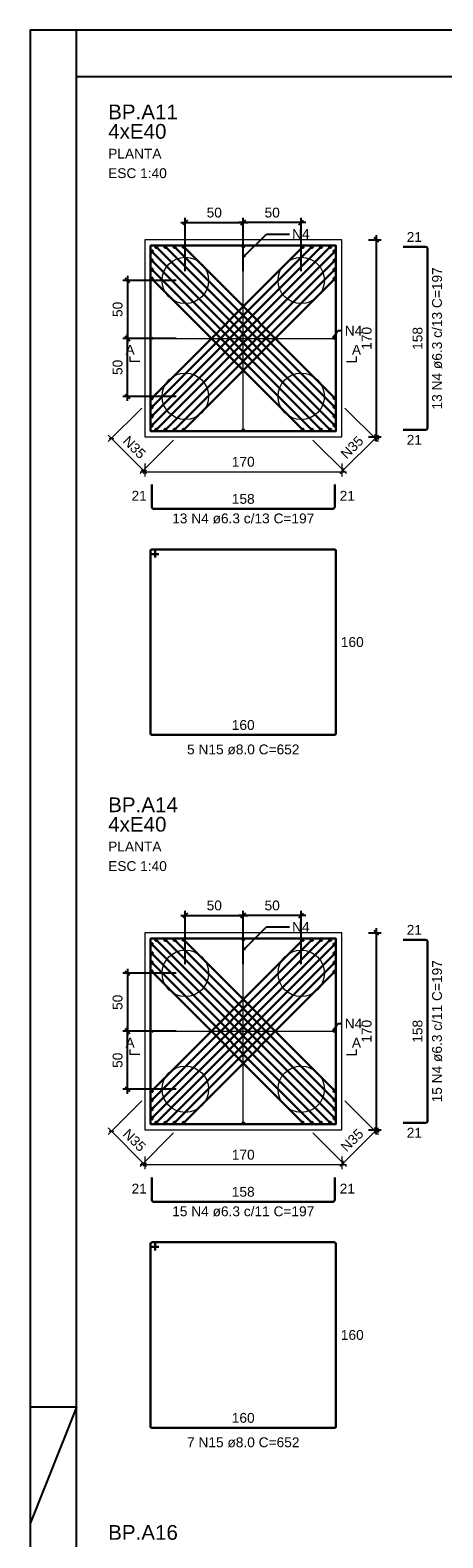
# Model space of a CAD drawing. Header units: millimetres. Extents: x 10 to 1250, y -62 to 528.
# Tile 777 of 909: x 701.55 to 710.46, y 95.43 to 127.93. Entities that reach past the tile are written whole.
import ezdxf

# ---------------------------------------------------------------- set-up
doc = ezdxf.new("R2010")
doc.units = ezdxf.units.MM
doc.header["$LTSCALE"] = 0.05
for name, color, linetype, lineweight in [('Descrição da armadura', 7, 'Continuous', 5), ('DT-Arm de distribuição', 5, 'Continuous', 5), ('DT-Barras na forma', 2, 'Continuous', 30), ('DT-Barras rebatidas', 2, 'Continuous', 30), ('DT-Cotas', 9, 'Continuous', 5), ('DT-Forma', 5, 'Continuous', 5), ('DT-Textos', 7, 'Continuous', 5), ('DT-Título', 3, 'Continuous', 20), ('Textos armaduras', 7, 'Continuous', 5)]:
    doc.layers.add(name, color=color, linetype=linetype, lineweight=lineweight)
doc.layers.add('FOLHA_PADRÃO', color=7, linetype='Continuous')
doc.styles.add('Arial', font='arial.ttf')
doc.styles.get("Standard").update_dxf_attribs({"font": 'arial.ttf'})
doc.dimstyles.get("Standard").update_dxf_attribs({"dimtxt": 0.18, "dimasz": 0.18, "dimexe": 0.18, "dimexo": 0.0625, "dimgap": 0.1, "dimtad": 1, "dimzin": 0, "dimdsep": 46, "dimtxsty": 'Standard', "dimblk": 'OBLIQUE', "dimcen": 0.1, "dimadec": 0, "dimazin": 0, "dimtfac": 1, "dimtofl": 0, "dimtmove": 0, "dimatfit": 3, "dimldrblk": 'OBLIQUE', "dimfxl": 1, "dimtolj": 1, "dimtzin": 0, "dimarcsym": 1})
doc.dimstyles.new('UM_40.000000', dxfattribs={"dimtxt": 0.18, "dimasz": 0.1, "dimexe": 0.1, "dimexo": 0.2, "dimgap": 0, "dimtad": 1, "dimtih": 1, "dimtoh": 1, "dimdec": 1, "dimlfac": 40, "dimzin": 0, "dimdsep": 46, "dimtxsty": 'Standard', "dimcen": 0.09, "dimdle": 0.1, "dimadec": 1, "dimazin": 2, "dimtfac": 1, "dimtdec": 4, "dimtofl": 0, "dimtmove": 0, "dimatfit": 3, "dimfxl": 1, "dimtolj": 1, "dimarcsym": 0})

# ---------------------------------------------------------------- blocks, each defined once
blk = doc.blocks.new('_Oblique')
at = {"color": 0, "linetype": 'ByBlock', "lineweight": -2}
blk.add_line((-0.5, -0.5), (0.5, 0.5), dxfattribs=at)
blk = doc.blocks.new('*D1022')
at = {"layer": 'Defpoints', "color": 0, "transparency": 16777216}
for p in [(706.148, 123.787), (704.898, 122.537), (706.148, 122.537)]:
    blk.add_point(p, dxfattribs=at)
at = {"layer": 'DT-Cotas', "color": 0, "lineweight": -2, "transparency": 16777216}
for p, q in [((704.898, 122.737), (704.898, 123.887)), ((706.148, 122.737), (706.148, 123.887)), ((704.798, 123.787), (706.248, 123.787))]:
    blk.add_line(p, q, dxfattribs=at)
at = {"layer": 'DT-Cotas', "color": 0, "lineweight": -2, "transparency": 16777216, "xscale": 0.1, "yscale": 0.1, "zscale": 0.1, "rotation": 180}
blk.add_blockref('_Oblique', (704.898, 123.787), dxfattribs=at)
at = {"layer": 'DT-Cotas', "color": 0, "lineweight": -2, "transparency": 16777216, "xscale": 0.1, "yscale": 0.1, "zscale": 0.1}
blk.add_blockref('_Oblique', (706.148, 123.787), dxfattribs=at)
at = {"layer": 'DT-Cotas', "transparency": 16777216, "insert": (705.523, 123.998), "char_height": 0.2118, "attachment_point": 5, "rotation": 0.0057, "style": 'Arial'}
blk.add_mtext('\\A1;50', dxfattribs=at)
blk = doc.blocks.new('*D1023')
at = {"layer": 'Defpoints', "color": 0, "transparency": 16777216}
for p in [(706.148, 123.787), (706.148, 122.537), (707.398, 122.537)]:
    blk.add_point(p, dxfattribs=at)
at = {"layer": 'DT-Cotas', "color": 0, "lineweight": -2, "transparency": 16777216}
for p, q in [((706.148, 122.737), (706.148, 123.887)), ((707.398, 122.737), (707.398, 123.887)), ((707.498, 123.787), (706.048, 123.787))]:
    blk.add_line(p, q, dxfattribs=at)
at = {"layer": 'DT-Cotas', "color": 0, "lineweight": -2, "transparency": 16777216, "xscale": 0.1, "yscale": 0.1, "zscale": 0.1, "rotation": 180}
blk.add_blockref('_Oblique', (706.148, 123.787), dxfattribs=at)
at = {"layer": 'DT-Cotas', "color": 0, "lineweight": -2, "transparency": 16777216, "xscale": 0.1, "yscale": 0.1, "zscale": 0.1}
blk.add_blockref('_Oblique', (707.398, 123.787), dxfattribs=at)
at = {"layer": 'DT-Cotas', "transparency": 16777216, "insert": (706.773, 123.998), "char_height": 0.2118, "attachment_point": 5, "rotation": 0.0057, "style": 'Arial'}
blk.add_mtext('\\A1;50', dxfattribs=at)
blk = doc.blocks.new('*D1024')
at = {"layer": 'Defpoints', "color": 0, "transparency": 16777216}
for p in [(704.898, 122.537), (703.648, 121.287), (704.898, 121.287)]:
    blk.add_point(p, dxfattribs=at)
at = {"layer": 'DT-Cotas', "color": 0, "lineweight": -2, "transparency": 16777216}
for p, q in [((703.648, 122.637), (703.648, 121.187)), ((704.698, 122.537), (703.548, 122.537)), ((704.698, 121.287), (703.548, 121.287))]:
    blk.add_line(p, q, dxfattribs=at)
at = {"layer": 'DT-Cotas', "color": 0, "lineweight": -2, "transparency": 16777216, "xscale": 0.1, "yscale": 0.1, "zscale": 0.1}
for p, rotation in [((703.648, 122.537), 90), ((703.648, 121.287), 270)]:
    blk.add_blockref('_Oblique', p, dxfattribs=dict(at, rotation=rotation))
at = {"layer": 'DT-Cotas', "transparency": 16777216, "insert": (703.437, 121.912), "char_height": 0.2118, "attachment_point": 5, "rotation": 90, "style": 'Arial'}
blk.add_mtext('\\A1;50', dxfattribs=at)
blk = doc.blocks.new('*D1025')
at = {"layer": 'Defpoints', "color": 0, "transparency": 16777216}
for p in [(703.648, 121.287), (704.898, 121.287), (704.898, 120.037)]:
    blk.add_point(p, dxfattribs=at)
at = {"layer": 'DT-Cotas', "color": 0, "lineweight": -2, "transparency": 16777216}
for p, q in [((704.698, 121.287), (703.548, 121.287)), ((703.648, 119.937), (703.648, 121.387)), ((704.698, 120.037), (703.548, 120.037))]:
    blk.add_line(p, q, dxfattribs=at)
at = {"layer": 'DT-Cotas', "color": 0, "lineweight": -2, "transparency": 16777216, "xscale": 0.1, "yscale": 0.1, "zscale": 0.1}
for p, rotation in [((703.648, 121.287), 90), ((703.648, 120.037), 270)]:
    blk.add_blockref('_Oblique', p, dxfattribs=dict(at, rotation=rotation))
at = {"layer": 'DT-Cotas', "transparency": 16777216, "insert": (703.437, 120.662), "char_height": 0.2118, "attachment_point": 5, "rotation": 90, "style": 'Arial'}
blk.add_mtext('\\A1;50', dxfattribs=at)
blk = doc.blocks.new('*D993')
at = {"layer": 'Defpoints', "color": 0, "transparency": 16777216}
for p in [(708.648, 123.412), (709.023, 123.412), (708.648, 119.162)]:
    blk.add_point(p, dxfattribs=at)
at = {"layer": 'DT-Cotas', "color": 0, "lineweight": -2, "transparency": 16777216}
for p, q in [((708.848, 123.412), (709.123, 123.412)), ((709.023, 119.062), (709.023, 123.512)), ((708.848, 119.162), (709.123, 119.162))]:
    blk.add_line(p, q, dxfattribs=at)
at = {"layer": 'DT-Cotas', "color": 0, "lineweight": -2, "transparency": 16777216, "xscale": 0.1, "yscale": 0.1, "zscale": 0.1}
for p, rotation in [((709.023, 123.412), 90), ((709.023, 119.162), 270)]:
    blk.add_blockref('_Oblique', p, dxfattribs=dict(at, rotation=rotation))
at = {"layer": 'DT-Cotas', "transparency": 16777216, "insert": (708.812, 121.287), "char_height": 0.2118, "attachment_point": 5, "rotation": 90, "style": 'Arial'}
blk.add_mtext('\\A1;170', dxfattribs=at)
blk = doc.blocks.new('*D1040')
at = {"layer": 'Defpoints', "color": 0, "transparency": 16777216}
for p in [(706.148, 108.847), (704.898, 107.597), (706.148, 107.597)]:
    blk.add_point(p, dxfattribs=at)
at = {"layer": 'DT-Cotas', "color": 0, "lineweight": -2, "transparency": 16777216}
for p, q in [((704.898, 107.797), (704.898, 108.947)), ((706.148, 107.797), (706.148, 108.947)), ((704.798, 108.847), (706.248, 108.847))]:
    blk.add_line(p, q, dxfattribs=at)
at = {"layer": 'DT-Cotas', "color": 0, "lineweight": -2, "transparency": 16777216, "xscale": 0.1, "yscale": 0.1, "zscale": 0.1, "rotation": 180}
blk.add_blockref('_Oblique', (704.898, 108.847), dxfattribs=at)
at = {"layer": 'DT-Cotas', "color": 0, "lineweight": -2, "transparency": 16777216, "xscale": 0.1, "yscale": 0.1, "zscale": 0.1}
blk.add_blockref('_Oblique', (706.148, 108.847), dxfattribs=at)
at = {"layer": 'DT-Cotas', "transparency": 16777216, "insert": (705.523, 109.059), "char_height": 0.2118, "attachment_point": 5, "rotation": 0.0057, "style": 'Arial'}
blk.add_mtext('\\A1;50', dxfattribs=at)
blk = doc.blocks.new('*D1041')
at = {"layer": 'Defpoints', "color": 0, "transparency": 16777216}
for p in [(706.148, 108.847), (706.148, 107.597), (707.398, 107.597)]:
    blk.add_point(p, dxfattribs=at)
at = {"layer": 'DT-Cotas', "color": 0, "lineweight": -2, "transparency": 16777216}
for p, q in [((706.148, 107.797), (706.148, 108.947)), ((707.398, 107.797), (707.398, 108.947)), ((707.498, 108.847), (706.048, 108.847))]:
    blk.add_line(p, q, dxfattribs=at)
at = {"layer": 'DT-Cotas', "color": 0, "lineweight": -2, "transparency": 16777216, "xscale": 0.1, "yscale": 0.1, "zscale": 0.1, "rotation": 180}
blk.add_blockref('_Oblique', (706.148, 108.847), dxfattribs=at)
at = {"layer": 'DT-Cotas', "color": 0, "lineweight": -2, "transparency": 16777216, "xscale": 0.1, "yscale": 0.1, "zscale": 0.1}
blk.add_blockref('_Oblique', (707.398, 108.847), dxfattribs=at)
at = {"layer": 'DT-Cotas', "transparency": 16777216, "insert": (706.773, 109.059), "char_height": 0.2118, "attachment_point": 5, "rotation": 0.0057, "style": 'Arial'}
blk.add_mtext('\\A1;50', dxfattribs=at)
blk = doc.blocks.new('*D1042')
at = {"layer": 'Defpoints', "color": 0, "transparency": 16777216}
for p in [(704.898, 107.597), (703.648, 106.347), (704.898, 106.347)]:
    blk.add_point(p, dxfattribs=at)
at = {"layer": 'DT-Cotas', "color": 0, "lineweight": -2, "transparency": 16777216}
for p, q in [((704.698, 107.597), (703.548, 107.597)), ((703.648, 107.697), (703.648, 106.247)), ((704.698, 106.347), (703.548, 106.347))]:
    blk.add_line(p, q, dxfattribs=at)
at = {"layer": 'DT-Cotas', "color": 0, "lineweight": -2, "transparency": 16777216, "xscale": 0.1, "yscale": 0.1, "zscale": 0.1}
for p, rotation in [((703.648, 107.597), 90), ((703.648, 106.347), 270)]:
    blk.add_blockref('_Oblique', p, dxfattribs=dict(at, rotation=rotation))
at = {"layer": 'DT-Cotas', "transparency": 16777216, "insert": (703.437, 106.972), "char_height": 0.2118, "attachment_point": 5, "rotation": 90, "style": 'Arial'}
blk.add_mtext('\\A1;50', dxfattribs=at)
blk = doc.blocks.new('*D1043')
at = {"layer": 'Defpoints', "color": 0, "transparency": 16777216}
for p in [(703.648, 106.347), (704.898, 106.347), (704.898, 105.097)]:
    blk.add_point(p, dxfattribs=at)
at = {"layer": 'DT-Cotas', "color": 0, "lineweight": -2, "transparency": 16777216}
for p, q in [((704.698, 106.347), (703.548, 106.347)), ((703.648, 104.997), (703.648, 106.447)), ((704.698, 105.097), (703.548, 105.097))]:
    blk.add_line(p, q, dxfattribs=at)
at = {"layer": 'DT-Cotas', "color": 0, "lineweight": -2, "transparency": 16777216, "xscale": 0.1, "yscale": 0.1, "zscale": 0.1}
for p, rotation in [((703.648, 106.347), 90), ((703.648, 105.097), 270)]:
    blk.add_blockref('_Oblique', p, dxfattribs=dict(at, rotation=rotation))
at = {"layer": 'DT-Cotas', "transparency": 16777216, "insert": (703.437, 105.722), "char_height": 0.2118, "attachment_point": 5, "rotation": 90, "style": 'Arial'}
blk.add_mtext('\\A1;50', dxfattribs=at)
blk = doc.blocks.new('*D1047')
at = {"layer": 'Defpoints', "color": 0, "transparency": 16777216}
for p in [(708.648, 108.472), (709.023, 108.472), (708.648, 104.222)]:
    blk.add_point(p, dxfattribs=at)
at = {"layer": 'DT-Cotas', "color": 0, "lineweight": -2, "transparency": 16777216}
for p, q in [((709.023, 104.122), (709.023, 108.572)), ((708.848, 108.472), (709.123, 108.472)), ((708.848, 104.222), (709.123, 104.222))]:
    blk.add_line(p, q, dxfattribs=at)
at = {"layer": 'DT-Cotas', "color": 0, "lineweight": -2, "transparency": 16777216, "xscale": 0.1, "yscale": 0.1, "zscale": 0.1}
for p, rotation in [((709.023, 108.472), 90), ((709.023, 104.222), 270)]:
    blk.add_blockref('_Oblique', p, dxfattribs=dict(at, rotation=rotation))
at = {"layer": 'DT-Cotas', "transparency": 16777216, "insert": (708.812, 106.347), "char_height": 0.2118, "attachment_point": 5, "rotation": 90, "style": 'Arial'}
blk.add_mtext('\\A1;170', dxfattribs=at)
blk = doc.blocks.new('A1')
at = {"layer": 'FOLHA_PADRÃO', "color": 1}
for q in [(-84.1, 27.2), (-84.1, 29.708)]:
    blk.add_line((-83.1, 29.708), q, dxfattribs=at)
at = {"layer": 'FOLHA_PADRÃO', "color": 1, "linetype": 'Continuous'}
for points in [[(-84.1, 0), (0, 0), (0, 59.4), (-84.1, 59.4), (-84.1, 0)], [(-83.1, 58.408), (-83.1, 59.4)], [(-83.1, 29.708), (-84.1, 29.708)]]:
    blk.add_lwpolyline(points, dxfattribs=at)
at = {"layer": 'FOLHA_PADRÃO', "color": 6, "linetype": 'Continuous'}
blk.add_lwpolyline([(-83.1, 58.4), (-1, 58.4), (-1, 1), (-83.1, 1), (-83.1, 58.4)], dxfattribs=at)

msp = doc.modelspace()

# ---------------------------------------------------------------- linework, layer by layer
at = {"layer": 'DT-Arm de distribuição'}
for p, q in [((706.1485, 119.3116), (706.1485, 123.2616)), ((704.1735, 121.2866), (708.1235, 121.2866)), ((706.1485, 104.3725), (706.1485, 108.3225)), ((704.1735, 106.3475), (708.1235, 106.3475))]:
    msp.add_line(p, q, dxfattribs=at)
for centre in [(706.1485, 123.2616), (704.1735, 121.2866), (708.1235, 121.2866), (706.1485, 119.3116), (706.1485, 108.3225), (704.1735, 106.3475), (708.1235, 106.3475), (706.1485, 104.3725)]:
    msp.add_circle(centre, 0.025, dxfattribs=at)
at = {"layer": 'DT-Barras na forma'}
for p, q in [((704.1735, 120.001), (707.4341, 123.2616)), ((704.1735, 119.8041), (707.631, 123.2616)), ((704.1735, 119.6071), (707.828, 123.2616)), ((704.1735, 119.4101), (708.025, 123.2616)), ((704.272, 123.2616), (708.1235, 119.4101)), ((704.469, 123.2616), (708.1235, 119.6071)), ((704.6659, 123.2616), (708.1235, 119.8041)), ((704.8629, 123.2616), (708.1235, 120.001)), ((704.1735, 123.1631), (708.025, 119.3116)), ((704.1735, 122.9661), (707.828, 119.3116)), ((704.272, 119.3116), (708.1235, 123.1631)), ((704.469, 119.3116), (708.1235, 122.9661)), ((704.1735, 122.7692), (707.631, 119.3116)), ((704.1735, 122.5722), (707.4341, 119.3116)), ((704.6659, 119.3116), (708.1235, 122.7692)), ((704.8629, 119.3116), (708.1235, 122.5722)), ((704.1735, 105.0619), (707.4341, 108.3225)), ((704.1735, 104.8649), (707.631, 108.3225)), ((704.1735, 104.668), (707.828, 108.3225)), ((704.1735, 104.471), (708.025, 108.3225)), ((704.272, 108.3225), (708.1235, 104.471)), ((704.469, 108.3225), (708.1235, 104.668)), ((704.6659, 108.3225), (708.1235, 104.8649)), ((704.8629, 108.3225), (708.1235, 105.0619)), ((704.1735, 108.224), (708.025, 104.3725)), ((704.1735, 108.027), (707.828, 104.3725)), ((704.272, 104.3725), (708.1235, 108.224)), ((704.469, 104.3725), (708.1235, 108.027)), ((704.1735, 107.83), (707.631, 104.3725)), ((704.1735, 107.6331), (707.4341, 104.3725)), ((704.6659, 104.3725), (708.1235, 107.83)), ((704.8629, 104.3725), (708.1235, 107.6331))]:
    msp.add_line(p, q, dxfattribs=at)
for points in [[(704.1485, 123.2866), (704.1485, 119.2866), (708.1485, 119.2866), (708.1485, 123.2866), (704.1485, 123.2866)], [(704.1485, 108.3475), (704.1485, 104.3475), (708.1485, 104.3475), (708.1485, 108.3475), (704.1485, 108.3475)]]:
    msp.add_lwpolyline(points, close=True, dxfattribs=at)
for centre in [(704.272, 123.2616), (704.469, 123.2616), (704.6659, 123.2616), (704.8629, 123.2616), (707.4341, 123.2616), (707.631, 123.2616), (707.828, 123.2616), (708.025, 123.2616), (704.1735, 123.1631), (704.1735, 122.9661), (708.1235, 123.1631), (708.1235, 122.9661), (704.1735, 122.7692), (704.1735, 122.5722), (708.1235, 122.7692), (708.1235, 122.5722), (704.1735, 120.001), (708.1235, 120.001), (704.1735, 119.8041), (704.1735, 119.6071), (708.1235, 119.8041), (708.1235, 119.6071), (704.1735, 119.4101), (704.272, 119.3116), (704.469, 119.3116), (704.6659, 119.3116), (704.8629, 119.3116), (707.4341, 119.3116), (707.631, 119.3116), (707.828, 119.3116), (708.025, 119.3116), (708.1235, 119.4101), (704.1735, 108.224), (704.272, 108.3225), (704.469, 108.3225), (704.6659, 108.3225), (704.8629, 108.3225), (707.4341, 108.3225), (707.631, 108.3225), (707.828, 108.3225), (708.025, 108.3225), (708.1235, 108.224), (704.1735, 108.027), (708.1235, 108.027), (704.1735, 107.83), (704.1735, 107.6331), (708.1235, 107.83), (708.1235, 107.6331), (704.1735, 105.0619), (708.1235, 105.0619), (704.1735, 104.8649), (704.1735, 104.668), (708.1235, 104.8649), (708.1235, 104.668), (704.1735, 104.471), (704.272, 104.3725), (704.469, 104.3725), (704.6659, 104.3725), (704.8629, 104.3725), (707.4341, 104.3725), (707.631, 104.3725), (707.828, 104.3725), (708.025, 104.3725), (708.1235, 104.471)]:
    msp.add_circle(centre, 0.025, dxfattribs=at)
at = {"layer": 'DT-Barras rebatidas'}
for p, q in [((709.5985, 123.2616), (710.0845, 123.2616)), ((710.1239, 123.2222), (710.1239, 119.351)), ((710.0845, 119.3116), (709.5985, 119.3116)), ((704.1735, 118.1366), (704.1735, 117.6506)), ((708.1235, 117.6506), (708.1235, 118.1366)), ((704.2129, 117.6112), (708.0841, 117.6112)), ((704.1485, 116.7066), (704.1485, 112.7666)), ((704.1485, 116.7066), (704.1485, 116.6666)), ((704.2185, 116.7366), (704.1785, 116.7366)), ((708.1185, 116.7366), (704.1785, 116.7366)), ((704.2485, 116.5616), (704.2485, 116.7066)), ((708.1485, 112.7666), (708.1485, 116.7066)), ((704.1785, 116.6366), (704.3235, 116.6366)), ((704.1785, 112.7366), (708.1185, 112.7366)), ((709.5985, 108.3225), (710.0845, 108.3225)), ((710.1239, 108.2831), (710.1239, 104.4119)), ((710.0845, 104.3725), (709.5985, 104.3725)), ((704.1735, 103.1975), (704.1735, 102.7115)), ((708.1235, 102.7115), (708.1235, 103.1975)), ((704.2129, 102.6721), (708.0841, 102.6721)), ((704.1485, 101.7675), (704.1485, 97.8275)), ((704.1485, 101.7675), (704.1485, 101.7275)), ((704.2185, 101.7975), (704.1785, 101.7975)), ((708.1185, 101.7975), (704.1785, 101.7975)), ((704.2485, 101.6225), (704.2485, 101.7675)), ((708.1485, 97.8275), (708.1485, 101.7675)), ((704.1785, 101.6975), (704.3235, 101.6975)), ((704.1785, 97.7975), (708.1185, 97.7975))]:
    msp.add_line(p, q, dxfattribs=at)
for centre, radius, start, end in [((710.0845, 123.2222), 0.0394, 0, 90), ((710.0845, 119.351), 0.0394, 270, 0), ((704.2129, 117.6506), 0.0394, 180, 270), ((708.0841, 117.6506), 0.0394, 270, 0), ((704.1785, 116.7066), 0.03, 90, 180), ((704.1785, 116.7066), 0.03, 90, 180), ((704.2185, 116.7066), 0.03, 0, 90), ((708.1185, 116.7066), 0.03, 0, 90), ((704.1785, 116.6666), 0.03, 180, 270), ((704.1785, 112.7666), 0.03, 180, 270), ((708.1185, 112.7666), 0.03, 270, 0), ((710.0845, 108.2831), 0.0394, 0, 90), ((710.0845, 104.4119), 0.0394, 270, 0), ((704.2129, 102.7115), 0.0394, 180, 270), ((708.0841, 102.7115), 0.0394, 270, 0), ((704.1785, 101.7675), 0.03, 90, 180), ((704.1785, 101.7675), 0.03, 90, 180), ((704.2185, 101.7675), 0.03, 0, 90), ((708.1185, 101.7675), 0.03, 0, 90), ((704.1785, 101.7275), 0.03, 180, 270), ((704.1785, 97.8275), 0.03, 180, 270), ((708.1185, 97.8275), 0.03, 270, 0)]:
    msp.add_arc(centre, radius, start, end, dxfattribs=at)
at = {"layer": 'DT-Cotas'}
for p, q in [((703.9571, 119.7846), (703.2331, 119.0606)), ((708.3399, 119.7846), (709.0639, 119.0606)), ((704.0639, 118.3712), (703.2331, 119.202)), ((703.2538, 119.1313), (703.3538, 119.1313)), ((704.6465, 119.0952), (703.9225, 118.3712)), ((707.6505, 119.0952), (708.3745, 118.3712)), ((709.0639, 119.202), (708.2331, 118.3712)), ((708.9932, 119.0813), (708.9932, 119.1813)), ((703.9235, 118.4116), (708.3735, 118.4116)), ((703.9432, 118.4419), (704.0432, 118.4419)), ((704.0589, 118.447), (703.9881, 118.3763)), ((704.0235, 118.5866), (704.0235, 118.3116)), ((708.3089, 118.447), (708.2381, 118.3763)), ((708.2735, 118.5866), (708.2735, 118.3116)), ((708.3038, 118.3919), (708.3038, 118.4919)), ((703.9571, 104.8455), (703.2331, 104.1215)), ((708.3399, 104.8455), (709.0639, 104.1215)), ((704.0639, 103.4321), (703.2331, 104.2629)), ((703.2538, 104.1922), (703.3538, 104.1922)), ((704.6465, 104.1561), (703.9225, 103.4321)), ((707.6505, 104.1561), (708.3745, 103.4321)), ((709.0639, 104.2629), (708.2331, 103.4321)), ((708.9932, 104.1422), (708.9932, 104.2422)), ((703.9235, 103.4725), (708.3735, 103.4725)), ((703.9432, 103.5028), (704.0432, 103.5028)), ((704.0589, 103.5078), (703.9881, 103.4371)), ((704.0235, 103.6475), (704.0235, 103.3725)), ((708.3089, 103.5078), (708.2381, 103.4371)), ((708.2735, 103.6475), (708.2735, 103.3725)), ((708.3038, 103.4528), (708.3038, 103.5528))]:
    msp.add_line(p, q, dxfattribs=at)
at = {"layer": 'DT-Forma'}
for points in [[(704.0235, 123.4116), (704.0235, 119.1616), (708.2735, 119.1616), (708.2735, 123.4116), (704.0235, 123.4116)], [(704.0235, 108.4725), (704.0235, 104.2225), (708.2735, 104.2225), (708.2735, 108.4725), (704.0235, 108.4725)]]:
    msp.add_lwpolyline(points, close=True, dxfattribs=at)
for centre in [(704.8985, 122.5366), (707.3985, 122.5366), (704.8985, 120.0366), (707.3985, 120.0366), (704.8985, 107.5975), (707.3985, 107.5975), (704.8985, 105.0975), (707.3985, 105.0975)]:
    msp.add_circle(centre, 0.5, dxfattribs=at)
at = {"layer": 'DT-Textos'}
for points in [[(703.9176, 120.7866), (703.7058, 120.7866), (703.7058, 120.8925)], [(708.3794, 120.7866), (708.5912, 120.7866), (708.5912, 120.8925)], [(703.9176, 105.8475), (703.7058, 105.8475), (703.7058, 105.9534)], [(708.3794, 105.8475), (708.5912, 105.8475), (708.5912, 105.9534)]]:
    msp.add_lwpolyline(points, dxfattribs=at)

# ---------------------------------------------------------------- block references
msp.add_blockref('A1', (785.6489, 68.5322))

# ---------------------------------------------------------------- texts
at = {"layer": 'Descrição da armadura', "linetype": 'Continuous', "char_height": 0.2118, "attachment_point": 8, "line_spacing_factor": 0.798, "style": 'Arial'}
for s, insert, width, rotation in [('13 N4 ø6.3 c/13 C=197', (710.4416, 121.2866), 6.150907, 90), ('N35', (703.7234, 118.8615), 1.088351, 315), ('N35', (708.5736, 118.8615), 1.088351, 45), ('15 N4 ø6.3 c/11 C=197', (710.4416, 106.3475), 6.150907, 90), ('N35', (703.7234, 103.9224), 1.088351, 315), ('N35', (708.5736, 103.9224), 1.088351, 45)]:
    msp.add_mtext(s, dxfattribs=dict(at, insert=insert, width=width, rotation=rotation))
for s, insert, width in [('13 N4 ø6.3 c/13 C=197', (706.1485, 117.2935), 6.150907), ('5 N15 ø8.0 C=652', (706.1485, 112.313), 4.8647), ('15 N4 ø6.3 c/11 C=197', (706.1485, 102.3544), 6.150907), ('7 N15 ø8.0 C=652', (706.1485, 97.3739), 4.8647)]:
    msp.add_mtext(s, dxfattribs=dict(at, insert=insert, width=width))
at = {"layer": 'DT-Cotas', "linetype": 'Continuous', "char_height": 0.2118, "line_spacing_factor": 0.798, "style": 'Arial'}
for s, insert, width, attachment_point in [('N4', (707.2014, 123.4307), 0.758398, 7), ('N4', (708.3389, 121.3474), 0.758398, 7), ('170', (706.1485, 118.5175), 0.977612, 8), ('N4', (707.2014, 108.4916), 0.758398, 7), ('N4', (708.3389, 106.4082), 0.758398, 7), ('170', (706.1485, 103.5784), 0.977612, 8)]:
    msp.add_mtext(s, dxfattribs=dict(at, insert=insert, width=width, attachment_point=attachment_point))
at = {"layer": 'DT-Textos', "line_spacing_factor": 0.798, "style": 'Arial'}
for s, insert, char_height, width, attachment_point in [('4xE40', (703.2331, 125.5869), 0.3177, 2.768993, 7), ('PLANTA', (703.2331, 125.1633), 0.2118, 2.279377, 7), ('ESC 1:40', (703.2331, 124.7397), 0.2118, 2.507973, 7), ('A', (703.7058, 120.9349), 0.2118, 0.390816, 8), ('A', (708.5912, 120.9349), 0.2118, 0.390816, 8), ('4xE40', (703.2331, 110.6478), 0.3177, 2.768993, 7), ('PLANTA', (703.2331, 110.2242), 0.2118, 2.279377, 7), ('ESC 1:40', (703.2331, 109.8006), 0.2118, 2.507973, 7), ('A', (703.7058, 105.9957), 0.2118, 0.390816, 8), ('A', (708.5912, 105.9957), 0.2118, 0.390816, 8)]:
    msp.add_mtext(s, dxfattribs=dict(at, insert=insert, char_height=char_height, width=width, attachment_point=attachment_point))
at = {"layer": 'DT-Título', "char_height": 0.3177, "width": 3.311634, "attachment_point": 7, "line_spacing_factor": 0.798, "style": 'Arial'}
for s, insert in [('BP.A11', (703.2331, 126.0105)), ('BP.A14', (703.2331, 111.0714)), ('BP.A16', (703.2331, 95.3794))]:
    msp.add_mtext(s, dxfattribs=dict(at, insert=insert))
at = {"layer": 'Textos armaduras', "linetype": 'Continuous', "char_height": 0.2118, "attachment_point": 7, "line_spacing_factor": 0.798, "style": 'Arial'}
for s, insert, width in [('21', (709.6765, 123.3675), 0.659905), ('21', (709.6765, 118.9939), 0.659905), ('21', (703.7376, 117.7877), 0.659905), ('21', (708.2294, 117.7877), 0.659905), ('158', (705.901, 117.7171), 0.989858), ('160', (708.2544, 114.6307), 0.989858), ('160', (705.901, 112.8425), 0.989858), ('21', (709.6765, 108.4284), 0.659905), ('21', (709.6765, 104.0548), 0.659905), ('21', (703.7376, 102.8486), 0.659905), ('158', (705.901, 102.778), 0.989858), ('21', (708.2294, 102.8486), 0.659905), ('160', (708.2544, 99.6916), 0.989858), ('160', (705.901, 97.9034), 0.989858)]:
    msp.add_mtext(s, dxfattribs=dict(at, insert=insert, width=width))
at = {"layer": 'Textos armaduras', "linetype": 'Continuous', "char_height": 0.2118, "width": 0.989858, "attachment_point": 7, "rotation": 90, "line_spacing_factor": 0.798, "style": 'Arial'}
for insert in [(710.018, 121.0392), (710.018, 106.1)]:
    msp.add_mtext('158', dxfattribs=dict(at, insert=insert))

# ---------------------------------------------------------------- dimensions: what is measured, and where the dimension line sits
at = {"layer": 'DT-Cotas'}
for base, p1, p2, picture, middle in [((706.1485, 123.7866), (704.8985, 122.5366), (706.1485, 122.5366), '*D1022', (705.5235, 123.9984)), ((706.1485, 123.7866), (707.3985, 122.5366), (706.1485, 122.5366), '*D1023', (706.7735, 123.9984)), ((706.1485, 108.8475), (704.8985, 107.5975), (706.1485, 107.5975), '*D1040', (705.5235, 109.0593)), ((706.1485, 108.8475), (707.3985, 107.5975), (706.1485, 107.5975), '*D1041', (706.7735, 109.0593))]:
    dim = msp.add_linear_dim(base=base, p1=p1, p2=p2, dimstyle='UM_40.000000', override={"dimtxt": 0.2118, "dimasz": 0.1, "dimexe": 0.1, "dimexo": 0.2, "dimtad": 1, "dimtih": 0, "dimtoh": 0, "dimdec": 1, "dimlfac": 40, "dimzin": 8, "dimtxsty": 'Arial', "dimblk": 'Oblique', "dimblk1": 'Oblique', "dimblk2": 'Oblique', "dimsah": 1, "dimdle": 0.1, "dimse1": 0, "dimse2": 0, "dimclrt": 256, "dimadec": 1, "dimazin": 3, "dimtmove": 2, "dimldrblk": 'Oblique'}, dxfattribs=at)
    dim.commit()
    dim.dimension.update_dxf_attribs({"geometry": picture, "text_midpoint": middle, "dimtype": 160, "text_rotation": 0.00573})
for base, p1, p2, picture, middle in [((709.0235, 123.4116), (708.6485, 119.1616), (708.6485, 123.4116), '*D993', (708.8117, 121.2866)), ((703.6485, 121.2866), (704.8985, 122.5366), (704.8985, 121.2866), '*D1024', (703.4367, 121.9116)), ((703.6485, 121.2866), (704.8985, 120.0366), (704.8985, 121.2866), '*D1025', (703.4367, 120.6616)), ((709.0235, 108.4725), (708.6485, 104.2225), (708.6485, 108.4725), '*D1047', (708.8117, 106.3475)), ((703.6485, 106.3475), (704.8985, 107.5975), (704.8985, 106.3475), '*D1042', (703.4367, 106.9725)), ((703.6485, 106.3475), (704.8985, 105.0975), (704.8985, 106.3475), '*D1043', (703.4367, 105.7225))]:
    dim = msp.add_linear_dim(base=base, p1=p1, p2=p2, angle=90, dimstyle='UM_40.000000', override={"dimtxt": 0.2118, "dimasz": 0.1, "dimexe": 0.1, "dimexo": 0.2, "dimtad": 1, "dimtih": 0, "dimtoh": 0, "dimdec": 1, "dimlfac": 40, "dimzin": 8, "dimtxsty": 'Arial', "dimblk": 'Oblique', "dimblk1": 'Oblique', "dimblk2": 'Oblique', "dimsah": 1, "dimdle": 0.1, "dimse1": 0, "dimse2": 0, "dimclrt": 256, "dimadec": 1, "dimazin": 3, "dimtmove": 2, "dimldrblk": 'Oblique'}, dxfattribs=at)
    dim.commit()
    dim.dimension.update_dxf_attribs({"geometry": picture, "text_midpoint": middle, "dimtype": 160, "text_rotation": 90})

# ---------------------------------------------------------------- leaders
for points in [[(706.1485, 123.0366), (706.6485, 123.5366), (707.1485, 123.5366)], [(708.086, 121.2866), (708.186, 121.4533), (708.286, 121.4533)], [(706.1485, 108.0975), (706.6485, 108.5975), (707.1485, 108.5975)], [(708.086, 106.3475), (708.186, 106.5141), (708.286, 106.5141)]]:
    msp.add_leader(points, dimstyle='Standard', override={"dimasz": 0.05, "dimldrblk": 'Closed'}, dxfattribs=at)

doc.saveas('drawing.dxf')
